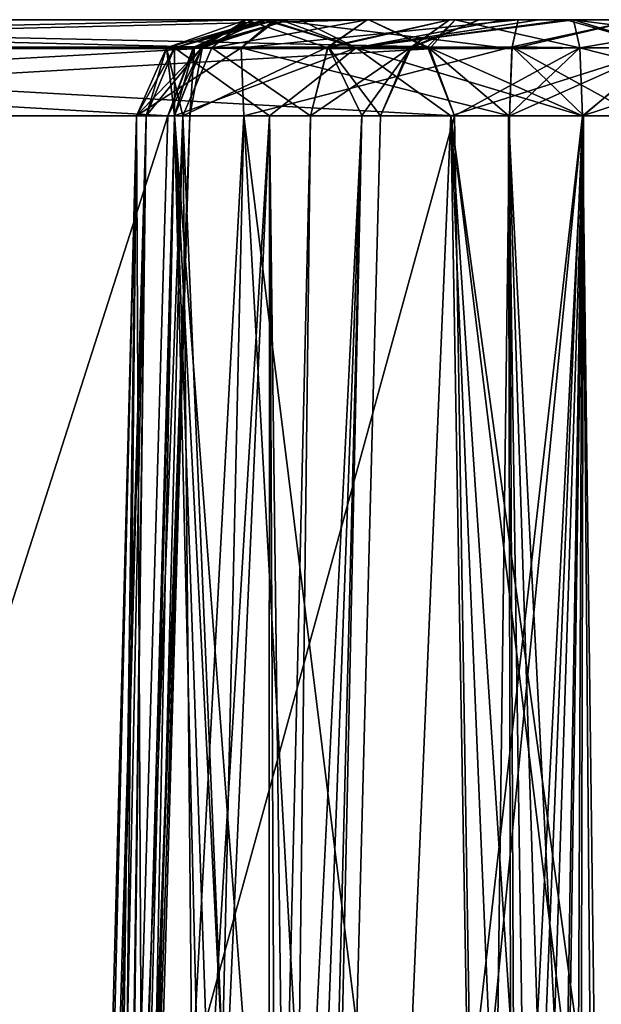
# Model space of a CAD drawing. Header units: inches. Extents: x -10 to 10, y -2.3 to 4.3.
# Tile 350 of 656: x -6.16 to -5.983, y 0.551 to 0.85. Entities that reach past the tile are written whole.
import ezdxf

# ---------------------------------------------------------------- set-up
doc = ezdxf.new("R2010")
doc.units = ezdxf.units.IN
doc.header["$LTSCALE"] = 65.185185
doc.header["$MEASUREMENT"] = 0
for name, color, linetype in [('7015', 7, 'CONTINUOUS'), ('7016', 7, 'CONTINUOUS'), ('7017', 7, 'CONTINUOUS'), ('7019', 7, 'CONTINUOUS'), ('7324', 7, 'CONTINUOUS'), ('7325', 7, 'CONTINUOUS'), ('7326', 7, 'CONTINUOUS'), ('7327', 7, 'CONTINUOUS'), ('7328', 7, 'CONTINUOUS'), ('7329', 7, 'CONTINUOUS'), ('7342', 7, 'CONTINUOUS'), ('7394', 7, 'CONTINUOUS'), ('7395', 7, 'CONTINUOUS'), ('7396', 7, 'CONTINUOUS'), ('7397', 7, 'CONTINUOUS'), ('7398', 7, 'CONTINUOUS'), ('7399', 7, 'CONTINUOUS'), ('7400', 7, 'CONTINUOUS'), ('7401', 7, 'CONTINUOUS'), ('7402', 7, 'CONTINUOUS'), ('7403', 7, 'CONTINUOUS'), ('7404', 7, 'CONTINUOUS'), ('7405', 7, 'CONTINUOUS'), ('7406', 7, 'CONTINUOUS'), ('7407', 7, 'CONTINUOUS'), ('7408', 7, 'CONTINUOUS'), ('7409', 7, 'CONTINUOUS'), ('7410', 7, 'CONTINUOUS'), ('7411', 7, 'CONTINUOUS'), ('7453', 7, 'CONTINUOUS'), ('7454', 7, 'CONTINUOUS'), ('7455', 7, 'CONTINUOUS'), ('7456', 7, 'CONTINUOUS'), ('7457', 7, 'CONTINUOUS'), ('7458', 7, 'CONTINUOUS'), ('7518', 7, 'CONTINUOUS'), ('7563', 7, 'CONTINUOUS'), ('7564', 7, 'CONTINUOUS'), ('7601', 7, 'CONTINUOUS'), ('7603', 7, 'CONTINUOUS'), ('7604', 7, 'CONTINUOUS'), ('7605', 7, 'CONTINUOUS')]:
    doc.layers.add(name, color=color, linetype=linetype)

msp = doc.modelspace()

# ---------------------------------------------------------------- linework, layer by layer
at = {"layer": '7015', "linetype": 'CONTINUOUS'}
for points in [[(-6.12421, 0.82079, 2.667), (-6.09166, 0.82079, 2.58317), (-6.155, -0.355, 2.667), (-6.12421, 0.82079, 2.667)], [(-6.13619, -0.355, 2.74102), (-6.12421, 0.82079, 2.667), (-6.155, -0.355, 2.667), (-6.13619, -0.355, 2.74102)], [(-6.155, -0.355, 2.667), (-6.09166, 0.82079, 2.58317), (-6.1185, -0.355, 2.56709), (-6.155, -0.355, 2.667)], [(-6.08429, -0.355, 2.79708), (-6.11268, 0.82079, 2.71927), (-6.13619, -0.355, 2.74102), (-6.08429, -0.355, 2.79708)], [(-6.11268, 0.82079, 2.71927), (-6.12129, 0.82079, 2.69376), (-6.13619, -0.355, 2.74102), (-6.11268, 0.82079, 2.71927)], [(-6.12129, 0.82079, 2.69376), (-6.12421, 0.82079, 2.667), (-6.13619, -0.355, 2.74102), (-6.12129, 0.82079, 2.69376)], [(-6.1185, -0.355, 2.56709), (-6.09166, 0.82079, 2.58317), (-6.02616, -0.355, 2.51422), (-6.1185, -0.355, 2.56709)], [(-6.07446, 0.07079, 2.79008), (-6.05899, 0.113, 2.79699), (-6.11268, 0.82079, 2.71927), (-6.07446, 0.07079, 2.79008)], [(-6.07939, -0.14223, 2.79359), (-6.07446, 0.07079, 2.79008), (-6.11268, 0.82079, 2.71927), (-6.07939, -0.14223, 2.79359)], [(-6.05899, 0.113, 2.79699), (-6.0288, 0.82079, 2.78783), (-6.11268, 0.82079, 2.71927), (-6.05899, 0.113, 2.79699)], [(-6.08429, -0.355, 2.79708), (-6.07939, -0.14223, 2.79359), (-6.11268, 0.82079, 2.71927), (-6.08429, -0.355, 2.79708)], [(-6.09166, 0.82079, 2.58317), (-6.01107, 0.82079, 2.54328), (-6.01864, 0.2322, 2.52863), (-6.09166, 0.82079, 2.58317)], [(-6.02616, -0.355, 2.51422), (-6.09166, 0.82079, 2.58317), (-6.01864, 0.2322, 2.52863), (-6.02616, -0.355, 2.51422)], [(-6.05899, 0.113, 2.79699), (-6.01682, 0.12921, 2.80832), (-6.0288, 0.82079, 2.78783), (-6.05899, 0.113, 2.79699)], [(-5.94227, 0.11437, 2.79751), (-5.92554, 0.07079, 2.79008), (-6.0288, 0.82079, 2.78783), (-5.94227, 0.11437, 2.79751)], [(-5.92554, 0.07079, 2.79008), (-5.92302, 0.82079, 2.76448), (-6.0288, 0.82079, 2.78783), (-5.92554, 0.07079, 2.79008)], [(-5.98318, 0.12921, 2.80832), (-5.94227, 0.11437, 2.79751), (-6.0288, 0.82079, 2.78783), (-5.98318, 0.12921, 2.80832)], [(-6, 0.12921, 2.80932), (-5.98318, 0.12921, 2.80832), (-6.0288, 0.82079, 2.78783), (-6, 0.12921, 2.80932)], [(-6.01682, 0.12921, 2.80832), (-6, 0.12921, 2.80932), (-6.0288, 0.82079, 2.78783), (-6.01682, 0.12921, 2.80832)]]:
    msp.add_3dface(points, dxfattribs=at)
at = {"layer": '7016', "linetype": 'CONTINUOUS'}
for points in [[(-6.02616, -0.355, 2.51422), (-6.01864, 0.2322, 2.52863), (-5.98862, 0.82088, 2.53563), (-6.02616, -0.355, 2.51422)], [(-6.02616, -0.355, 2.51422), (-5.98862, 0.82088, 2.53563), (-6.00603, -0.35518, 2.50597), (-6.02616, -0.355, 2.51422)], [(-6.01864, 0.2322, 2.52863), (-6.01107, 0.82079, 2.54328), (-5.98862, 0.82088, 2.53563), (-6.01864, 0.2322, 2.52863)], [(-6.00603, -0.35518, 2.50597), (-5.98862, 0.82088, 2.53563), (-5.99131, -0.355, 2.48995), (-6.00603, -0.35518, 2.50597)], [(-5.98862, 0.82088, 2.53563), (-5.97224, 0.82079, 2.51849), (-5.99131, -0.355, 2.48995), (-5.98862, 0.82088, 2.53563)]]:
    msp.add_3dface(points, dxfattribs=at)
at = {"layer": '7017', "linetype": 'CONTINUOUS'}
for points in [[(-6.01023, 0.8418, 2.55262), (-6.00839, 0.85, 2.57315), (-5.9725, 0.85, 2.56089), (-6.01023, 0.8418, 2.55262)], [(-6.01023, 0.8418, 2.55262), (-5.9725, 0.85, 2.56089), (-5.96467, 0.84118, 2.52286), (-6.01023, 0.8418, 2.55262)], [(-6.01107, 0.82079, 2.54328), (-6.01023, 0.8418, 2.55262), (-5.98862, 0.82088, 2.53563), (-6.01107, 0.82079, 2.54328)], [(-5.97224, 0.82079, 2.51849), (-6.01023, 0.8418, 2.55262), (-5.96467, 0.84118, 2.52286), (-5.97224, 0.82079, 2.51849)], [(-6.01023, 0.8418, 2.55262), (-5.97224, 0.82079, 2.51849), (-5.98862, 0.82088, 2.53563), (-6.01023, 0.8418, 2.55262)]]:
    msp.add_3dface(points, dxfattribs=at)
at = {"layer": '7019', "linetype": 'CONTINUOUS'}
msp.add_3dface([(-5.99131, -0.355, 2.48995), (-5.97224, 0.82079, 2.51849), (-5.64898, -0.355, 1.89702), (-5.99131, -0.355, 2.48995)], dxfattribs=at)
at = {"layer": '7324', "linetype": 'CONTINUOUS'}
msp.add_3dface([(-5.90834, 0.82079, 1.01877), (-5.98893, 0.82079, 1.05867), (-5.98136, 0.2322, 1.07332), (-5.90834, 0.82079, 1.01877)], dxfattribs=at)
at = {"layer": '7325', "linetype": 'CONTINUOUS'}
for points in [[(-5.93921, 0.85, 1.00686), (-5.99161, 0.85, 1.0288), (-5.92589, 0.84149, 1.02309), (-5.93921, 0.85, 1.00686)], [(-5.92589, 0.84149, 1.02309), (-5.99161, 0.85, 1.0288), (-5.98974, 0.8415, 1.04964), (-5.92589, 0.84149, 1.02309)], [(-5.98893, 0.82079, 1.05867), (-5.90834, 0.82079, 1.01877), (-5.98974, 0.8415, 1.04964), (-5.98893, 0.82079, 1.05867)], [(-5.98974, 0.8415, 1.04964), (-5.90834, 0.82079, 1.01877), (-5.92589, 0.84149, 1.02309), (-5.98974, 0.8415, 1.04964)]]:
    msp.add_3dface(points, dxfattribs=at)
at = {"layer": '7326', "linetype": 'CONTINUOUS'}
for points in [[(-6.0275, 0.85, 1.04106), (-6.05374, 0.85, 1.06846), (-6.03533, 0.84118, 1.07909), (-6.0275, 0.85, 1.04106)], [(-5.98974, 0.8415, 1.04964), (-6.0275, 0.85, 1.04106), (-6.03533, 0.84118, 1.07909), (-5.98974, 0.8415, 1.04964)], [(-5.99161, 0.85, 1.0288), (-6.0275, 0.85, 1.04106), (-5.98974, 0.8415, 1.04964), (-5.99161, 0.85, 1.0288)], [(-6.02776, 0.82079, 1.08346), (-5.98974, 0.8415, 1.04964), (-6.03533, 0.84118, 1.07909), (-6.02776, 0.82079, 1.08346)], [(-5.98974, 0.8415, 1.04964), (-6.02776, 0.82079, 1.08346), (-6.01138, 0.82088, 1.06632), (-5.98974, 0.8415, 1.04964)], [(-5.98893, 0.82079, 1.05867), (-5.98974, 0.8415, 1.04964), (-6.01138, 0.82088, 1.06632), (-5.98893, 0.82079, 1.05867)]]:
    msp.add_3dface(points, dxfattribs=at)
at = {"layer": '7327', "linetype": 'CONTINUOUS'}
for points in [[(-6.02776, 0.82079, 1.08346), (-6.00869, -0.355, 1.112), (-6.01138, 0.82088, 1.06632), (-6.02776, 0.82079, 1.08346)], [(-5.98136, 0.2322, 1.07332), (-5.98893, 0.82079, 1.05867), (-6.01138, 0.82088, 1.06632), (-5.98136, 0.2322, 1.07332)], [(-5.97384, -0.355, 1.08773), (-5.98136, 0.2322, 1.07332), (-6.01138, 0.82088, 1.06632), (-5.97384, -0.355, 1.08773)], [(-5.99397, -0.35518, 1.09598), (-5.97384, -0.355, 1.08773), (-6.01138, 0.82088, 1.06632), (-5.99397, -0.35518, 1.09598)], [(-6.00869, -0.355, 1.112), (-5.99397, -0.35518, 1.09598), (-6.01138, 0.82088, 1.06632), (-6.00869, -0.355, 1.112)]]:
    msp.add_3dface(points, dxfattribs=at)
at = {"layer": '7328', "linetype": 'CONTINUOUS'}
for points in [[(-6.38527, 0.82079, 1.70268), (-6.35102, -0.355, 1.70493), (-6.02776, 0.82079, 1.08346), (-6.38527, 0.82079, 1.70268)], [(-6.35102, -0.355, 1.70493), (-6.00869, -0.355, 1.112), (-6.02776, 0.82079, 1.08346), (-6.35102, -0.355, 1.70493)]]:
    msp.add_3dface(points, dxfattribs=at)
at = {"layer": '7329', "linetype": 'CONTINUOUS'}
for points in [[(-6.05374, 0.85, 1.06846), (-6.41124, 0.85, 1.68768), (-6.39339, 0.8418, 1.69799), (-6.05374, 0.85, 1.06846)], [(-6.05374, 0.85, 1.06846), (-6.39339, 0.8418, 1.69799), (-6.03533, 0.84118, 1.07909), (-6.05374, 0.85, 1.06846)], [(-6.39339, 0.8418, 1.69799), (-6.38527, 0.82079, 1.70268), (-6.03533, 0.84118, 1.07909), (-6.39339, 0.8418, 1.69799)], [(-6.38527, 0.82079, 1.70268), (-6.02776, 0.82079, 1.08346), (-6.03533, 0.84118, 1.07909), (-6.38527, 0.82079, 1.70268)]]:
    msp.add_3dface(points, dxfattribs=at)
at = {"layer": '7342', "linetype": 'CONTINUOUS'}
for points in [[(-6.08876, 0.85, 1.04824), (-6.44626, 0.85, 1.66746), (-6.05374, 0.85, 1.06846), (-6.08876, 0.85, 1.04824)], [(-6.05374, 0.85, 1.06846), (-6.44626, 0.85, 1.66746), (-6.41124, 0.85, 1.68768), (-6.05374, 0.85, 1.06846)], [(-6.44626, 0.85, -1.66551), (-6.08876, 0.85, -1.04629), (-6.05374, 0.85, -1.06652), (-6.44626, 0.85, -1.66551)], [(-6.41124, 0.85, -1.68573), (-6.44626, 0.85, -1.66551), (-6.05374, 0.85, -1.06652), (-6.41124, 0.85, -1.68573)], [(-6.09101, 0.85, 0.91056), (-6.08547, 0.85, 0.9746), (-5.90899, 0.85, 0.95933), (-6.09101, 0.85, 0.91056)], [(-6.05419, 0.85, 0.85787), (-6.09101, 0.85, 0.91056), (-5.94581, 0.85, 0.85787), (-6.05419, 0.85, 0.85787)], [(-5.94581, 0.85, 0.85787), (-6.09101, 0.85, 0.91056), (-5.9114, 0.85, 0.90306), (-5.94581, 0.85, 0.85787)], [(-5.9114, 0.85, 0.90306), (-6.09101, 0.85, 0.91056), (-5.90899, 0.85, 0.95933), (-5.9114, 0.85, 0.90306)], [(-6.09101, 0.85, -0.90861), (-6.05419, 0.85, -0.85592), (-5.91139, 0.85, -0.90112), (-6.09101, 0.85, -0.90861)], [(-6.08547, 0.85, -0.97266), (-6.09101, 0.85, -0.90861), (-5.90899, 0.85, -0.95739), (-6.08547, 0.85, -0.97266)], [(-5.90899, 0.85, -0.95739), (-6.09101, 0.85, -0.90861), (-5.91139, 0.85, -0.90112), (-5.90899, 0.85, -0.95739)], [(-6.07814, 0.85, 1.01183), (-6.08876, 0.85, 1.04824), (-5.99161, 0.85, 1.0288), (-6.07814, 0.85, 1.01183)], [(-5.99161, 0.85, 1.0288), (-6.08876, 0.85, 1.04824), (-6.0275, 0.85, 1.04106), (-5.99161, 0.85, 1.0288)], [(-6.0275, 0.85, 1.04106), (-6.08876, 0.85, 1.04824), (-6.05374, 0.85, 1.06846), (-6.0275, 0.85, 1.04106)], [(-6.08876, 0.85, -1.04629), (-6.07814, 0.85, -1.00987), (-6.02751, 0.85, -1.03911), (-6.08876, 0.85, -1.04629)], [(-6.05374, 0.85, -1.06652), (-6.08876, 0.85, -1.04629), (-6.02751, 0.85, -1.03911), (-6.05374, 0.85, -1.06652)], [(-6.08547, 0.85, 0.9746), (-6.07814, 0.85, 1.01183), (-5.93921, 0.85, 1.00686), (-6.08547, 0.85, 0.9746)], [(-5.90899, 0.85, 0.95933), (-6.08547, 0.85, 0.9746), (-5.93921, 0.85, 1.00686), (-5.90899, 0.85, 0.95933)], [(-6.07814, 0.85, -1.00987), (-6.08547, 0.85, -0.97266), (-5.93921, 0.85, -1.00492), (-6.07814, 0.85, -1.00987)], [(-5.93921, 0.85, -1.00492), (-6.08547, 0.85, -0.97266), (-5.90899, 0.85, -0.95739), (-5.93921, 0.85, -1.00492)], [(-5.93921, 0.85, 1.00686), (-6.07814, 0.85, 1.01183), (-5.99161, 0.85, 1.0288), (-5.93921, 0.85, 1.00686)], [(-6.02751, 0.85, -1.03911), (-6.07814, 0.85, -1.00987), (-5.9916, 0.85, -1.02685), (-6.02751, 0.85, -1.03911)], [(-5.9916, 0.85, -1.02685), (-6.07814, 0.85, -1.00987), (-5.93921, 0.85, -1.00492), (-5.9916, 0.85, -1.02685)], [(-6.02924, 0.85, 0.82931), (-6.05419, 0.85, 0.85787), (-5.97076, 0.85, 0.8293), (-6.02924, 0.85, 0.82931)], [(-5.97076, 0.85, 0.8293), (-6.05419, 0.85, 0.85787), (-5.94581, 0.85, 0.85787), (-5.97076, 0.85, 0.8293)], [(-6.05419, 0.85, -0.85592), (-6.02924, 0.85, -0.82735), (-5.94581, 0.85, -0.85592), (-6.05419, 0.85, -0.85592)], [(-5.91139, 0.85, -0.90112), (-6.05419, 0.85, -0.85592), (-5.94581, 0.85, -0.85592), (-5.91139, 0.85, -0.90112)], [(-6.02022, 0.85, 0.79245), (-6.02924, 0.85, 0.82931), (-5.97978, 0.85, 0.79245), (-6.02022, 0.85, 0.79245)], [(-5.97978, 0.85, 0.79245), (-6.02924, 0.85, 0.82931), (-5.97076, 0.85, 0.8293), (-5.97978, 0.85, 0.79245)], [(-6.02924, 0.85, -0.82735), (-6.02022, 0.85, -0.7905), (-5.97076, 0.85, -0.82736), (-6.02924, 0.85, -0.82735)], [(-5.94581, 0.85, -0.85592), (-6.02924, 0.85, -0.82735), (-5.97076, 0.85, -0.82736), (-5.94581, 0.85, -0.85592)], [(-6.02022, 0.85, -0.7905), (-6.02022, 0.85, 0.79245), (-5.97978, 0.85, -0.7905), (-6.02022, 0.85, -0.7905)], [(-5.97978, 0.85, -0.7905), (-6.02022, 0.85, 0.79245), (-5.97978, 0.85, 0.79245), (-5.97978, 0.85, -0.7905)], [(-5.97076, 0.85, -0.82736), (-6.02022, 0.85, -0.7905), (-5.97978, 0.85, -0.7905), (-5.97076, 0.85, -0.82736)]]:
    msp.add_3dface(points, dxfattribs=at)
at = {"layer": '7394', "linetype": 'CONTINUOUS'}
for points in [[(-6.08876, 0.85, -1.04629), (-6.44626, 0.85, -1.66551), (-6.46412, 0.8418, -1.6552), (-6.08876, 0.85, -1.04629)], [(-6.08876, 0.85, -1.04629), (-6.46412, 0.8418, -1.6552), (-6.10716, 0.84118, -1.03567), (-6.08876, 0.85, -1.04629)], [(-6.46412, 0.8418, -1.6552), (-6.47224, 0.82079, -1.65052), (-6.10716, 0.84118, -1.03567), (-6.46412, 0.8418, -1.6552)], [(-6.47224, 0.82079, -1.65052), (-6.11473, 0.82079, -1.0313), (-6.10716, 0.84118, -1.03567), (-6.47224, 0.82079, -1.65052)]]:
    msp.add_3dface(points, dxfattribs=at)
at = {"layer": '7395', "linetype": 'CONTINUOUS'}
for points in [[(-6.49131, -0.355, -1.62198), (-6.14898, -0.355, -1.02905), (-6.11473, 0.82079, -1.0313), (-6.49131, -0.355, -1.62198)], [(-6.47224, 0.82079, -1.65052), (-6.49131, -0.355, -1.62198), (-6.11473, 0.82079, -1.0313), (-6.47224, 0.82079, -1.65052)]]:
    msp.add_3dface(points, dxfattribs=at)
at = {"layer": '7396', "linetype": 'CONTINUOUS'}
for points in [[(-6.14898, -0.355, -1.02905), (-6.14247, -0.35518, -1.00829), (-6.10808, 0.82088, -1.00854), (-6.14898, -0.355, -1.02905)], [(-6.11473, 0.82079, -1.0313), (-6.14898, -0.355, -1.02905), (-6.10808, 0.82088, -1.00854), (-6.11473, 0.82079, -1.0313)], [(-6.14247, -0.35518, -1.00829), (-6.14539, -0.355, -0.98673), (-6.10808, 0.82088, -1.00854), (-6.14247, -0.35518, -1.00829)], [(-6.10808, 0.82088, -1.00854), (-6.14539, -0.355, -0.98673), (-6.12915, 0.2322, -0.98605), (-6.10808, 0.82088, -1.00854)], [(-6.11268, 0.82079, -0.98527), (-6.10808, 0.82088, -1.00854), (-6.12915, 0.2322, -0.98605), (-6.11268, 0.82079, -0.98527)]]:
    msp.add_3dface(points, dxfattribs=at)
at = {"layer": '7397', "linetype": 'CONTINUOUS'}
for points in [[(-6.07814, 0.85, -1.00987), (-6.08876, 0.85, -1.04629), (-6.10716, 0.84118, -1.03567), (-6.07814, 0.85, -1.00987)], [(-6.07814, 0.85, -1.00987), (-6.10716, 0.84118, -1.03567), (-6.10417, 0.8418, -0.98133), (-6.07814, 0.85, -1.00987)], [(-6.08547, 0.85, -0.97266), (-6.07814, 0.85, -1.00987), (-6.10417, 0.8418, -0.98133), (-6.08547, 0.85, -0.97266)], [(-6.10716, 0.84118, -1.03567), (-6.11473, 0.82079, -1.0313), (-6.10417, 0.8418, -0.98133), (-6.10716, 0.84118, -1.03567)], [(-6.11473, 0.82079, -1.0313), (-6.10808, 0.82088, -1.00854), (-6.10417, 0.8418, -0.98133), (-6.11473, 0.82079, -1.0313)], [(-6.10808, 0.82088, -1.00854), (-6.11268, 0.82079, -0.98527), (-6.10417, 0.8418, -0.98133), (-6.10808, 0.82088, -1.00854)]]:
    msp.add_3dface(points, dxfattribs=at)
at = {"layer": '7398', "linetype": 'CONTINUOUS'}
for points in [[(-6.09101, 0.85, -0.90861), (-6.08547, 0.85, -0.97266), (-6.1151, 0.84149, -0.92958), (-6.09101, 0.85, -0.90861)], [(-6.09101, 0.85, -0.90861), (-6.1151, 0.84149, -0.92958), (-6.1014, 0.84149, -0.87841), (-6.09101, 0.85, -0.90861)], [(-6.08547, 0.85, -0.97266), (-6.10417, 0.8418, -0.98133), (-6.1151, 0.84149, -0.92958), (-6.08547, 0.85, -0.97266)], [(-6.09101, 0.85, -0.90861), (-6.1014, 0.84149, -0.87841), (-6.06624, 0.84148, -0.83879), (-6.09101, 0.85, -0.90861)], [(-6.05419, 0.85, -0.85592), (-6.09101, 0.85, -0.90861), (-6.06624, 0.84148, -0.83879), (-6.05419, 0.85, -0.85592)], [(-6.12421, 0.82079, -0.933), (-6.10417, 0.8418, -0.98133), (-6.12129, 0.82079, -0.95976), (-6.12421, 0.82079, -0.933)], [(-6.10417, 0.8418, -0.98133), (-6.12421, 0.82079, -0.933), (-6.1151, 0.84149, -0.92958), (-6.10417, 0.8418, -0.98133)], [(-6.12421, 0.82079, -0.933), (-6.11023, 0.82079, -0.87575), (-6.1151, 0.84149, -0.92958), (-6.12421, 0.82079, -0.933)], [(-6.10417, 0.8418, -0.98133), (-6.11268, 0.82079, -0.98527), (-6.12129, 0.82079, -0.95976), (-6.10417, 0.8418, -0.98133)], [(-6.1151, 0.84149, -0.92958), (-6.11023, 0.82079, -0.87575), (-6.1014, 0.84149, -0.87841), (-6.1151, 0.84149, -0.92958)], [(-6.11023, 0.82079, -0.87575), (-6.07144, 0.82079, -0.83139), (-6.1014, 0.84149, -0.87841), (-6.11023, 0.82079, -0.87575)], [(-6.1014, 0.84149, -0.87841), (-6.07144, 0.82079, -0.83139), (-6.06624, 0.84148, -0.83879), (-6.1014, 0.84149, -0.87841)]]:
    msp.add_3dface(points, dxfattribs=at)
at = {"layer": '7399', "linetype": 'CONTINUOUS'}
for points in [[(-6.15258, -0.355, -0.96027), (-6.155, -0.355, -0.933), (-6.12129, 0.82079, -0.95976), (-6.15258, -0.355, -0.96027)], [(-6.155, -0.355, -0.933), (-6.14033, -0.355, -0.86718), (-6.12421, 0.82079, -0.933), (-6.155, -0.355, -0.933)], [(-6.155, -0.355, -0.933), (-6.12421, 0.82079, -0.933), (-6.12129, 0.82079, -0.95976), (-6.155, -0.355, -0.933)], [(-6.14539, -0.355, -0.98673), (-6.15258, -0.355, -0.96027), (-6.12129, 0.82079, -0.95976), (-6.14539, -0.355, -0.98673)], [(-6.12915, 0.2322, -0.98605), (-6.14539, -0.355, -0.98673), (-6.12129, 0.82079, -0.95976), (-6.12915, 0.2322, -0.98605)], [(-6.14033, -0.355, -0.86718), (-6.09904, -0.355, -0.81377), (-6.11023, 0.82079, -0.87575), (-6.14033, -0.355, -0.86718)], [(-6.14033, -0.355, -0.86718), (-6.11023, 0.82079, -0.87575), (-6.12421, 0.82079, -0.933), (-6.14033, -0.355, -0.86718)], [(-6.11268, 0.82079, -0.98527), (-6.12915, 0.2322, -0.98605), (-6.12129, 0.82079, -0.95976), (-6.11268, 0.82079, -0.98527)], [(-6.11023, 0.82079, -0.87575), (-6.09904, -0.355, -0.81377), (-6.08533, 0.2322, -0.82248), (-6.11023, 0.82079, -0.87575)], [(-6.07144, 0.82079, -0.83139), (-6.11023, 0.82079, -0.87575), (-6.08533, 0.2322, -0.82248), (-6.07144, 0.82079, -0.83139)]]:
    msp.add_3dface(points, dxfattribs=at)
at = {"layer": '7400', "linetype": 'CONTINUOUS'}
for points in [[(-6.08574, -0.35522, -0.79656), (-6.081, -0.355, -0.77533), (-6.05583, 0.82088, -0.81354), (-6.08574, -0.35522, -0.79656)], [(-6.07144, 0.82079, -0.83139), (-6.08574, -0.35522, -0.79656), (-6.05583, 0.82088, -0.81354), (-6.07144, 0.82079, -0.83139)], [(-6.08574, -0.35522, -0.79656), (-6.07144, 0.82079, -0.83139), (-6.08533, 0.2322, -0.82248), (-6.08574, -0.35522, -0.79656)], [(-6.05583, 0.82088, -0.81354), (-6.081, -0.355, -0.77533), (-6.05021, 0.82079, -0.79051), (-6.05583, 0.82088, -0.81354)]]:
    msp.add_3dface(points, dxfattribs=at)
at = {"layer": '7401', "linetype": 'CONTINUOUS'}
for points in [[(-6.02924, 0.85, -0.82735), (-6.05419, 0.85, -0.85592), (-6.06624, 0.84148, -0.83879), (-6.02924, 0.85, -0.82735)], [(-6.02924, 0.85, -0.82735), (-6.06624, 0.84148, -0.83879), (-6.04083, 0.8418, -0.79051), (-6.02924, 0.85, -0.82735)], [(-6.02022, 0.85, -0.7905), (-6.02924, 0.85, -0.82735), (-6.04083, 0.8418, -0.79051), (-6.02022, 0.85, -0.7905)], [(-6.06624, 0.84148, -0.83879), (-6.07144, 0.82079, -0.83139), (-6.04083, 0.8418, -0.79051), (-6.06624, 0.84148, -0.83879)], [(-6.07144, 0.82079, -0.83139), (-6.05583, 0.82088, -0.81354), (-6.04083, 0.8418, -0.79051), (-6.07144, 0.82079, -0.83139)], [(-6.05583, 0.82088, -0.81354), (-6.05021, 0.82079, -0.79051), (-6.04083, 0.8418, -0.79051), (-6.05583, 0.82088, -0.81354)]]:
    msp.add_3dface(points, dxfattribs=at)
at = {"layer": '7402', "linetype": 'CONTINUOUS'}
for points in [[(-6.02022, 0.85, 0.79245), (-6.04083, 0.8418, -0.79051), (-6.04147, 0.84118, 0.79245), (-6.02022, 0.85, 0.79245)], [(-6.02022, 0.85, 0.79245), (-6.02022, 0.85, -0.7905), (-6.04083, 0.8418, -0.79051), (-6.02022, 0.85, 0.79245)], [(-6.04083, 0.8418, -0.79051), (-6.05021, 0.82079, -0.79051), (-6.04147, 0.84118, 0.79245), (-6.04083, 0.8418, -0.79051)], [(-6.05021, 0.82079, -0.79051), (-6.05021, 0.82079, 0.79245), (-6.04147, 0.84118, 0.79245), (-6.05021, 0.82079, -0.79051)]]:
    msp.add_3dface(points, dxfattribs=at)
at = {"layer": '7403', "linetype": 'CONTINUOUS'}
for points in [[(-6.081, -0.355, -0.77533), (-6.081, -0.355, 0.77728), (-6.05021, 0.82079, -0.79051), (-6.081, -0.355, -0.77533)], [(-6.05021, 0.82079, -0.79051), (-6.081, -0.355, 0.77728), (-6.05021, 0.82079, 0.79245), (-6.05021, 0.82079, -0.79051)]]:
    msp.add_3dface(points, dxfattribs=at)
at = {"layer": '7404', "linetype": 'CONTINUOUS'}
for points in [[(-6.08574, -0.35518, 0.79851), (-6.09904, -0.355, 0.81572), (-6.05583, 0.82088, 0.81549), (-6.08574, -0.35518, 0.79851)], [(-6.05583, 0.82088, 0.81549), (-6.09904, -0.355, 0.81572), (-6.08533, 0.2322, 0.82443), (-6.05583, 0.82088, 0.81549)], [(-6.081, -0.355, 0.77728), (-6.08574, -0.35518, 0.79851), (-6.05583, 0.82088, 0.81549), (-6.081, -0.355, 0.77728)], [(-6.07144, 0.82079, 0.83334), (-6.05583, 0.82088, 0.81549), (-6.08533, 0.2322, 0.82443), (-6.07144, 0.82079, 0.83334)], [(-6.05021, 0.82079, 0.79245), (-6.081, -0.355, 0.77728), (-6.05583, 0.82088, 0.81549), (-6.05021, 0.82079, 0.79245)]]:
    msp.add_3dface(points, dxfattribs=at)
at = {"layer": '7405', "linetype": 'CONTINUOUS'}
for points in [[(-6.05419, 0.85, 0.85787), (-6.02924, 0.85, 0.82931), (-6.06605, 0.8418, 0.84101), (-6.05419, 0.85, 0.85787)], [(-6.02924, 0.85, 0.82931), (-6.04147, 0.84118, 0.79245), (-6.06605, 0.8418, 0.84101), (-6.02924, 0.85, 0.82931)], [(-6.02924, 0.85, 0.82931), (-6.02022, 0.85, 0.79245), (-6.04147, 0.84118, 0.79245), (-6.02924, 0.85, 0.82931)], [(-6.05583, 0.82088, 0.81549), (-6.07144, 0.82079, 0.83334), (-6.06605, 0.8418, 0.84101), (-6.05583, 0.82088, 0.81549)], [(-6.04147, 0.84118, 0.79245), (-6.05021, 0.82079, 0.79245), (-6.06605, 0.8418, 0.84101), (-6.04147, 0.84118, 0.79245)], [(-6.05021, 0.82079, 0.79245), (-6.05583, 0.82088, 0.81549), (-6.06605, 0.8418, 0.84101), (-6.05021, 0.82079, 0.79245)]]:
    msp.add_3dface(points, dxfattribs=at)
at = {"layer": '7406', "linetype": 'CONTINUOUS'}
for points in [[(-6.09101, 0.85, 0.91056), (-6.1014, 0.84149, 0.88036), (-6.1151, 0.84149, 0.93152), (-6.09101, 0.85, 0.91056)], [(-6.09101, 0.85, 0.91056), (-6.1151, 0.84149, 0.93152), (-6.10447, 0.84148, 0.98341), (-6.09101, 0.85, 0.91056)], [(-6.08547, 0.85, 0.9746), (-6.09101, 0.85, 0.91056), (-6.10447, 0.84148, 0.98341), (-6.08547, 0.85, 0.9746)], [(-6.09101, 0.85, 0.91056), (-6.05419, 0.85, 0.85787), (-6.1014, 0.84149, 0.88036), (-6.09101, 0.85, 0.91056)], [(-6.05419, 0.85, 0.85787), (-6.06605, 0.8418, 0.84101), (-6.1014, 0.84149, 0.88036), (-6.05419, 0.85, 0.85787)], [(-6.12421, 0.82079, 0.93495), (-6.12129, 0.82079, 0.96171), (-6.1151, 0.84149, 0.93152), (-6.12421, 0.82079, 0.93495)], [(-6.11023, 0.82079, 0.8777), (-6.12421, 0.82079, 0.93495), (-6.1151, 0.84149, 0.93152), (-6.11023, 0.82079, 0.8777)], [(-6.12129, 0.82079, 0.96171), (-6.11268, 0.82079, 0.98722), (-6.1151, 0.84149, 0.93152), (-6.12129, 0.82079, 0.96171)], [(-6.1151, 0.84149, 0.93152), (-6.11268, 0.82079, 0.98722), (-6.10447, 0.84148, 0.98341), (-6.1151, 0.84149, 0.93152)], [(-6.1014, 0.84149, 0.88036), (-6.11023, 0.82079, 0.8777), (-6.1151, 0.84149, 0.93152), (-6.1014, 0.84149, 0.88036)], [(-6.06605, 0.8418, 0.84101), (-6.07144, 0.82079, 0.83334), (-6.11023, 0.82079, 0.8777), (-6.06605, 0.8418, 0.84101)], [(-6.06605, 0.8418, 0.84101), (-6.11023, 0.82079, 0.8777), (-6.1014, 0.84149, 0.88036), (-6.06605, 0.8418, 0.84101)]]:
    msp.add_3dface(points, dxfattribs=at)
at = {"layer": '7407', "linetype": 'CONTINUOUS'}
for points in [[(-6.14033, -0.355, 0.86913), (-6.155, -0.355, 0.93495), (-6.11023, 0.82079, 0.8777), (-6.14033, -0.355, 0.86913)], [(-6.155, -0.355, 0.93495), (-6.15258, -0.355, 0.96222), (-6.12421, 0.82079, 0.93495), (-6.155, -0.355, 0.93495)], [(-6.155, -0.355, 0.93495), (-6.12421, 0.82079, 0.93495), (-6.11023, 0.82079, 0.8777), (-6.155, -0.355, 0.93495)], [(-6.15258, -0.355, 0.96222), (-6.14539, -0.355, 0.98868), (-6.12129, 0.82079, 0.96171), (-6.15258, -0.355, 0.96222)], [(-6.15258, -0.355, 0.96222), (-6.12129, 0.82079, 0.96171), (-6.12421, 0.82079, 0.93495), (-6.15258, -0.355, 0.96222)], [(-6.12129, 0.82079, 0.96171), (-6.14539, -0.355, 0.98868), (-6.12915, 0.2322, 0.988), (-6.12129, 0.82079, 0.96171)], [(-6.09904, -0.355, 0.81572), (-6.14033, -0.355, 0.86913), (-6.11023, 0.82079, 0.8777), (-6.09904, -0.355, 0.81572)], [(-6.11268, 0.82079, 0.98722), (-6.12129, 0.82079, 0.96171), (-6.12915, 0.2322, 0.988), (-6.11268, 0.82079, 0.98722)], [(-6.08533, 0.2322, 0.82443), (-6.09904, -0.355, 0.81572), (-6.11023, 0.82079, 0.8777), (-6.08533, 0.2322, 0.82443)], [(-6.07144, 0.82079, 0.83334), (-6.08533, 0.2322, 0.82443), (-6.11023, 0.82079, 0.8777), (-6.07144, 0.82079, 0.83334)]]:
    msp.add_3dface(points, dxfattribs=at)
at = {"layer": '7408', "linetype": 'CONTINUOUS'}
for points in [[(-6.14247, -0.35522, 1.01024), (-6.14898, -0.355, 1.031), (-6.10808, 0.82088, 1.01049), (-6.14247, -0.35522, 1.01024)], [(-6.10808, 0.82088, 1.01049), (-6.14898, -0.355, 1.031), (-6.11473, 0.82079, 1.03325), (-6.10808, 0.82088, 1.01049)], [(-6.11268, 0.82079, 0.98722), (-6.14247, -0.35522, 1.01024), (-6.10808, 0.82088, 1.01049), (-6.11268, 0.82079, 0.98722)], [(-6.14247, -0.35522, 1.01024), (-6.11268, 0.82079, 0.98722), (-6.12915, 0.2322, 0.988), (-6.14247, -0.35522, 1.01024)]]:
    msp.add_3dface(points, dxfattribs=at)
at = {"layer": '7409', "linetype": 'CONTINUOUS'}
for points in [[(-6.08876, 0.85, 1.04824), (-6.07814, 0.85, 1.01183), (-6.10661, 0.8418, 1.03794), (-6.08876, 0.85, 1.04824)], [(-6.07814, 0.85, 1.01183), (-6.10447, 0.84148, 0.98341), (-6.10661, 0.8418, 1.03794), (-6.07814, 0.85, 1.01183)], [(-6.07814, 0.85, 1.01183), (-6.08547, 0.85, 0.9746), (-6.10447, 0.84148, 0.98341), (-6.07814, 0.85, 1.01183)], [(-6.10808, 0.82088, 1.01049), (-6.11473, 0.82079, 1.03325), (-6.10661, 0.8418, 1.03794), (-6.10808, 0.82088, 1.01049)], [(-6.10447, 0.84148, 0.98341), (-6.11268, 0.82079, 0.98722), (-6.10661, 0.8418, 1.03794), (-6.10447, 0.84148, 0.98341)], [(-6.11268, 0.82079, 0.98722), (-6.10808, 0.82088, 1.01049), (-6.10661, 0.8418, 1.03794), (-6.11268, 0.82079, 0.98722)]]:
    msp.add_3dface(points, dxfattribs=at)
at = {"layer": '7410', "linetype": 'CONTINUOUS'}
for points in [[(-6.44626, 0.85, 1.66746), (-6.10661, 0.8418, 1.03794), (-6.46467, 0.84118, 1.65684), (-6.44626, 0.85, 1.66746)], [(-6.44626, 0.85, 1.66746), (-6.08876, 0.85, 1.04824), (-6.10661, 0.8418, 1.03794), (-6.44626, 0.85, 1.66746)], [(-6.11473, 0.82079, 1.03325), (-6.47224, 0.82079, 1.65247), (-6.46467, 0.84118, 1.65684), (-6.11473, 0.82079, 1.03325)], [(-6.10661, 0.8418, 1.03794), (-6.11473, 0.82079, 1.03325), (-6.46467, 0.84118, 1.65684), (-6.10661, 0.8418, 1.03794)]]:
    msp.add_3dface(points, dxfattribs=at)
at = {"layer": '7411', "linetype": 'CONTINUOUS'}
for points in [[(-6.14898, -0.355, 1.031), (-6.49131, -0.355, 1.62393), (-6.47224, 0.82079, 1.65247), (-6.14898, -0.355, 1.031)], [(-6.11473, 0.82079, 1.03325), (-6.14898, -0.355, 1.031), (-6.47224, 0.82079, 1.65247), (-6.11473, 0.82079, 1.03325)]]:
    msp.add_3dface(points, dxfattribs=at)
at = {"layer": '7453', "linetype": 'CONTINUOUS'}
for points in [[(-5.9916, 0.85, -1.02685), (-5.93921, 0.85, -1.00492), (-5.98974, 0.84148, -1.0477), (-5.9916, 0.85, -1.02685)], [(-5.93921, 0.85, -1.00492), (-5.92589, 0.84149, -1.02114), (-5.98974, 0.84148, -1.0477), (-5.93921, 0.85, -1.00492)], [(-5.92589, 0.84149, -1.02114), (-5.98893, 0.82079, -1.05672), (-5.98974, 0.84148, -1.0477), (-5.92589, 0.84149, -1.02114)], [(-5.90834, 0.82079, -1.01683), (-5.98893, 0.82079, -1.05672), (-5.92589, 0.84149, -1.02114), (-5.90834, 0.82079, -1.01683)]]:
    msp.add_3dface(points, dxfattribs=at)
at = {"layer": '7454', "linetype": 'CONTINUOUS'}
msp.add_3dface([(-5.98893, 0.82079, -1.05672), (-5.90834, 0.82079, -1.01683), (-5.98136, 0.2322, -1.07137), (-5.98893, 0.82079, -1.05672)], dxfattribs=at)
at = {"layer": '7455', "linetype": 'CONTINUOUS'}
for points in [[(-6.01138, 0.82088, -1.06437), (-6.00869, -0.355, -1.11005), (-6.02776, 0.82079, -1.08151), (-6.01138, 0.82088, -1.06437)], [(-5.99397, -0.35522, -1.09403), (-6.00869, -0.355, -1.11005), (-6.01138, 0.82088, -1.06437), (-5.99397, -0.35522, -1.09403)], [(-5.98893, 0.82079, -1.05672), (-5.99397, -0.35522, -1.09403), (-6.01138, 0.82088, -1.06437), (-5.98893, 0.82079, -1.05672)], [(-5.99397, -0.35522, -1.09403), (-5.98893, 0.82079, -1.05672), (-5.98136, 0.2322, -1.07137), (-5.99397, -0.35522, -1.09403)]]:
    msp.add_3dface(points, dxfattribs=at)
at = {"layer": '7456', "linetype": 'CONTINUOUS'}
for points in [[(-6.05374, 0.85, -1.06652), (-6.02751, 0.85, -1.03911), (-6.03588, 0.8418, -1.07682), (-6.05374, 0.85, -1.06652)], [(-6.02751, 0.85, -1.03911), (-5.98974, 0.84148, -1.0477), (-6.03588, 0.8418, -1.07682), (-6.02751, 0.85, -1.03911)], [(-6.02751, 0.85, -1.03911), (-5.9916, 0.85, -1.02685), (-5.98974, 0.84148, -1.0477), (-6.02751, 0.85, -1.03911)], [(-5.98974, 0.84148, -1.0477), (-5.98893, 0.82079, -1.05672), (-6.03588, 0.8418, -1.07682), (-5.98974, 0.84148, -1.0477)], [(-5.98893, 0.82079, -1.05672), (-6.01138, 0.82088, -1.06437), (-6.03588, 0.8418, -1.07682), (-5.98893, 0.82079, -1.05672)], [(-6.01138, 0.82088, -1.06437), (-6.02776, 0.82079, -1.08151), (-6.03588, 0.8418, -1.07682), (-6.01138, 0.82088, -1.06437)]]:
    msp.add_3dface(points, dxfattribs=at)
at = {"layer": '7457', "linetype": 'CONTINUOUS'}
for points in [[(-6.41124, 0.85, -1.68573), (-6.05374, 0.85, -1.06652), (-6.03588, 0.8418, -1.07682), (-6.41124, 0.85, -1.68573)], [(-6.41124, 0.85, -1.68573), (-6.03588, 0.8418, -1.07682), (-6.39284, 0.84118, -1.69636), (-6.41124, 0.85, -1.68573)], [(-6.03588, 0.8418, -1.07682), (-6.02776, 0.82079, -1.08151), (-6.39284, 0.84118, -1.69636), (-6.03588, 0.8418, -1.07682)], [(-6.39284, 0.84118, -1.69636), (-6.02776, 0.82079, -1.08151), (-6.38527, 0.82079, -1.70073), (-6.39284, 0.84118, -1.69636)]]:
    msp.add_3dface(points, dxfattribs=at)
at = {"layer": '7458', "linetype": 'CONTINUOUS'}
for points in [[(-6.00869, -0.355, -1.11005), (-6.35102, -0.355, -1.70298), (-6.38527, 0.82079, -1.70073), (-6.00869, -0.355, -1.11005)], [(-6.02776, 0.82079, -1.08151), (-6.00869, -0.355, -1.11005), (-6.38527, 0.82079, -1.70073), (-6.02776, 0.82079, -1.08151)]]:
    msp.add_3dface(points, dxfattribs=at)
at = {"layer": '7518', "linetype": 'CONTINUOUS'}
for points in [[(-6.13619, -0.355, -2.73907), (-6.155, -0.355, -2.66505), (-6.08383, 0.82079, -2.75671), (-6.13619, -0.355, -2.73907)], [(-6.155, -0.355, -2.66505), (-6.1185, -0.355, -2.56514), (-6.12421, 0.82079, -2.66505), (-6.155, -0.355, -2.66505)], [(-6.08383, 0.82079, -2.75671), (-6.155, -0.355, -2.66505), (-6.12421, 0.82079, -2.66505), (-6.08383, 0.82079, -2.75671)], [(-6.0843, -0.355, -2.79513), (-6.13619, -0.355, -2.73907), (-6.08383, 0.82079, -2.75671), (-6.0843, -0.355, -2.79513)], [(-6.12421, 0.82079, -2.66505), (-6.1185, -0.355, -2.56514), (-6.09166, 0.82079, -2.58123), (-6.12421, 0.82079, -2.66505)], [(-6.1185, -0.355, -2.56514), (-6.02616, -0.355, -2.51227), (-6.09166, 0.82079, -2.58123), (-6.1185, -0.355, -2.56514)], [(-6.09166, 0.82079, -2.58123), (-6.02616, -0.355, -2.51227), (-6.01864, 0.2322, -2.52668), (-6.09166, 0.82079, -2.58123)], [(-6.01107, 0.82079, -2.54133), (-6.09166, 0.82079, -2.58123), (-6.01864, 0.2322, -2.52668), (-6.01107, 0.82079, -2.54133)], [(-6.07939, -0.14223, -2.79164), (-6.0843, -0.355, -2.79513), (-6.08383, 0.82079, -2.75671), (-6.07939, -0.14223, -2.79164)], [(-6.07446, 0.07079, -2.78813), (-6.07939, -0.14223, -2.79164), (-6.08383, 0.82079, -2.75671), (-6.07446, 0.07079, -2.78813)], [(-5.98893, 0.82079, -2.78877), (-6.07446, 0.07079, -2.78813), (-6.08383, 0.82079, -2.75671), (-5.98893, 0.82079, -2.78877)], [(-6.05811, 0.11396, -2.7954), (-6.07446, 0.07079, -2.78813), (-5.98893, 0.82079, -2.78877), (-6.05811, 0.11396, -2.7954)], [(-6.01682, 0.12921, -2.80637), (-6.05811, 0.11396, -2.7954), (-5.98893, 0.82079, -2.78877), (-6.01682, 0.12921, -2.80637)], [(-6, 0.12921, -2.80737), (-6.01682, 0.12921, -2.80637), (-5.98893, 0.82079, -2.78877), (-6, 0.12921, -2.80737)], [(-5.98318, 0.12921, -2.80637), (-6, 0.12921, -2.80737), (-5.98893, 0.82079, -2.78877), (-5.98318, 0.12921, -2.80637)], [(-5.90834, 0.82079, -2.74888), (-5.98318, 0.12921, -2.80637), (-5.98893, 0.82079, -2.78877), (-5.90834, 0.82079, -2.74888)]]:
    msp.add_3dface(points, dxfattribs=at)
at = {"layer": '7563', "linetype": 'CONTINUOUS'}
for points in [[(-6.09246, 0.84149, 2.59836), (-6.11276, 0.84149, 2.69036), (-6.08156, 0.85, 2.61991), (-6.09246, 0.84149, 2.59836)], [(-6.11276, 0.84149, 2.69036), (-6.05758, 0.84149, 2.76673), (-6.08547, 0.85, 2.70665), (-6.11276, 0.84149, 2.69036)], [(-6.08156, 0.85, 2.61991), (-6.11276, 0.84149, 2.69036), (-6.08547, 0.85, 2.70665), (-6.08156, 0.85, 2.61991)], [(-6.00839, 0.85, 2.57315), (-6.09246, 0.84149, 2.59836), (-6.08156, 0.85, 2.61991), (-6.00839, 0.85, 2.57315)], [(-6.09246, 0.84149, 2.59836), (-6.00839, 0.85, 2.57315), (-6.01023, 0.8418, 2.55262), (-6.09246, 0.84149, 2.59836)], [(-6.08547, 0.85, 2.70665), (-6.05758, 0.84149, 2.76673), (-6.08051, 0.85, 2.71595), (-6.08547, 0.85, 2.70665)], [(-6.08051, 0.85, 2.71595), (-6.05758, 0.84149, 2.76673), (-6.07453, 0.85, 2.72464), (-6.08051, 0.85, 2.71595)], [(-6.07453, 0.85, 2.72464), (-6.05758, 0.84149, 2.76673), (-5.99388, 0.85, 2.76098), (-6.07453, 0.85, 2.72464)], [(-6.05758, 0.84149, 2.76673), (-5.96385, 0.84149, 2.77633), (-5.99388, 0.85, 2.76098), (-6.05758, 0.84149, 2.76673)], [(-5.99388, 0.85, 2.76098), (-5.96385, 0.84149, 2.77633), (-5.91937, 0.85, 2.71568), (-5.99388, 0.85, 2.76098)], [(-6.12421, 0.82079, 2.667), (-6.12129, 0.82079, 2.69376), (-6.11276, 0.84149, 2.69036), (-6.12421, 0.82079, 2.667)], [(-6.09166, 0.82079, 2.58317), (-6.12421, 0.82079, 2.667), (-6.09246, 0.84149, 2.59836), (-6.09166, 0.82079, 2.58317)], [(-6.09246, 0.84149, 2.59836), (-6.12421, 0.82079, 2.667), (-6.11276, 0.84149, 2.69036), (-6.09246, 0.84149, 2.59836)], [(-6.12129, 0.82079, 2.69376), (-6.11268, 0.82079, 2.71927), (-6.11276, 0.84149, 2.69036), (-6.12129, 0.82079, 2.69376)], [(-6.11276, 0.84149, 2.69036), (-6.11268, 0.82079, 2.71927), (-6.05758, 0.84149, 2.76673), (-6.11276, 0.84149, 2.69036)], [(-6.11268, 0.82079, 2.71927), (-6.0288, 0.82079, 2.78783), (-6.05758, 0.84149, 2.76673), (-6.11268, 0.82079, 2.71927)], [(-6.01023, 0.8418, 2.55262), (-6.09166, 0.82079, 2.58317), (-6.09246, 0.84149, 2.59836), (-6.01023, 0.8418, 2.55262)], [(-6.01107, 0.82079, 2.54328), (-6.09166, 0.82079, 2.58317), (-6.01023, 0.8418, 2.55262), (-6.01107, 0.82079, 2.54328)], [(-6.05758, 0.84149, 2.76673), (-6.0288, 0.82079, 2.78783), (-5.96385, 0.84149, 2.77633), (-6.05758, 0.84149, 2.76673)], [(-6.0288, 0.82079, 2.78783), (-5.92302, 0.82079, 2.76448), (-5.96385, 0.84149, 2.77633), (-6.0288, 0.82079, 2.78783)]]:
    msp.add_3dface(points, dxfattribs=at)
at = {"layer": '7564', "linetype": 'CONTINUOUS'}
for points in [[(-5.91453, 0.85, 2.62735), (-6.08156, 0.85, 2.61991), (-6.08547, 0.85, 2.70665), (-5.91453, 0.85, 2.62735)], [(-5.91453, 0.85, 2.62735), (-6.08547, 0.85, 2.70665), (-5.91937, 0.85, 2.71568), (-5.91453, 0.85, 2.62735)], [(-6.08547, 0.85, 2.70665), (-6.08051, 0.85, 2.71595), (-5.91937, 0.85, 2.71568), (-6.08547, 0.85, 2.70665)], [(-6.08247, 0.85, -2.61957), (-5.91453, 0.85, -2.6254), (-6.08445, 0.85, -2.70674), (-6.08247, 0.85, -2.61957)], [(-6.08445, 0.85, -2.70674), (-5.91453, 0.85, -2.6254), (-5.91844, 0.85, -2.71214), (-6.08445, 0.85, -2.70674)], [(-6.01265, 0.85, -2.75842), (-6.08445, 0.85, -2.70674), (-5.91844, 0.85, -2.71214), (-6.01265, 0.85, -2.75842)], [(-5.92186, 0.85, -2.58818), (-5.91453, 0.85, -2.6254), (-6.08247, 0.85, -2.61957), (-5.92186, 0.85, -2.58818)], [(-6.0084, 0.85, -2.5712), (-5.92186, 0.85, -2.58818), (-6.08247, 0.85, -2.61957), (-6.0084, 0.85, -2.5712)], [(-5.91453, 0.85, 2.62735), (-5.92186, 0.85, 2.59012), (-6.08156, 0.85, 2.61991), (-5.91453, 0.85, 2.62735)], [(-5.92186, 0.85, 2.59012), (-6.00839, 0.85, 2.57315), (-6.08156, 0.85, 2.61991), (-5.92186, 0.85, 2.59012)], [(-6.08051, 0.85, 2.71595), (-6.07453, 0.85, 2.72464), (-5.91937, 0.85, 2.71568), (-6.08051, 0.85, 2.71595)], [(-6.07453, 0.85, 2.72464), (-5.99388, 0.85, 2.76098), (-5.91937, 0.85, 2.71568), (-6.07453, 0.85, 2.72464)], [(-6.00214, 0.85, -2.75925), (-6.01265, 0.85, -2.75842), (-5.9916, 0.85, -2.7589), (-6.00214, 0.85, -2.75925)], [(-5.9916, 0.85, -2.7589), (-6.01265, 0.85, -2.75842), (-5.91844, 0.85, -2.71214), (-5.9916, 0.85, -2.7589)], [(-5.97249, 0.85, -2.55894), (-5.92186, 0.85, -2.58818), (-6.0084, 0.85, -2.5712), (-5.97249, 0.85, -2.55894)], [(-5.92186, 0.85, 2.59012), (-5.91124, 0.85, 2.55371), (-6.00839, 0.85, 2.57315), (-5.92186, 0.85, 2.59012)], [(-6.00839, 0.85, 2.57315), (-5.91124, 0.85, 2.55371), (-5.9725, 0.85, 2.56089), (-6.00839, 0.85, 2.57315)]]:
    msp.add_3dface(points, dxfattribs=at)
at = {"layer": '7601', "linetype": 'CONTINUOUS'}
for points in [[(-5.99131, -0.355, -2.488), (-5.64898, -0.355, -1.89507), (-5.61473, 0.82079, -1.89732), (-5.99131, -0.355, -2.488)], [(-5.99131, -0.355, -2.488), (-5.61473, 0.82079, -1.89732), (-5.97224, 0.82079, -2.51654), (-5.99131, -0.355, -2.488)]]:
    msp.add_3dface(points, dxfattribs=at)
at = {"layer": '7603', "linetype": 'CONTINUOUS'}
for points in [[(-5.97249, 0.85, -2.55894), (-6.0084, 0.85, -2.5712), (-6.01029, 0.84118, -2.55004), (-5.97249, 0.85, -2.55894)], [(-5.96412, 0.8418, -2.52123), (-5.97249, 0.85, -2.55894), (-6.01029, 0.84118, -2.55004), (-5.96412, 0.8418, -2.52123)], [(-6.01107, 0.82079, -2.54133), (-5.96412, 0.8418, -2.52123), (-6.01029, 0.84118, -2.55004), (-6.01107, 0.82079, -2.54133)], [(-5.96412, 0.8418, -2.52123), (-6.01107, 0.82079, -2.54133), (-5.98862, 0.82088, -2.53368), (-5.96412, 0.8418, -2.52123)], [(-5.97224, 0.82079, -2.51654), (-5.96412, 0.8418, -2.52123), (-5.98862, 0.82088, -2.53368), (-5.97224, 0.82079, -2.51654)]]:
    msp.add_3dface(points, dxfattribs=at)
at = {"layer": '7604', "linetype": 'CONTINUOUS'}
for points in [[(-6.00603, -0.35522, -2.50402), (-6.01107, 0.82079, -2.54133), (-6.01864, 0.2322, -2.52668), (-6.00603, -0.35522, -2.50402)], [(-6.01107, 0.82079, -2.54133), (-6.00603, -0.35522, -2.50402), (-5.98862, 0.82088, -2.53368), (-6.01107, 0.82079, -2.54133)], [(-6.00603, -0.35522, -2.50402), (-5.99131, -0.355, -2.488), (-5.98862, 0.82088, -2.53368), (-6.00603, -0.35522, -2.50402)], [(-5.99131, -0.355, -2.488), (-5.97224, 0.82079, -2.51654), (-5.98862, 0.82088, -2.53368), (-5.99131, -0.355, -2.488)]]:
    msp.add_3dface(points, dxfattribs=at)
at = {"layer": '7605', "linetype": 'CONTINUOUS'}
for points in [[(-6.08247, 0.85, -2.61957), (-6.08445, 0.85, -2.70674), (-6.11276, 0.84149, -2.68841), (-6.08247, 0.85, -2.61957)], [(-6.08247, 0.85, -2.61957), (-6.11276, 0.84149, -2.68841), (-6.09246, 0.84149, -2.59641), (-6.08247, 0.85, -2.61957)], [(-6.08445, 0.85, -2.70674), (-6.05758, 0.84149, -2.76478), (-6.11276, 0.84149, -2.68841), (-6.08445, 0.85, -2.70674)], [(-6.01029, 0.84118, -2.55004), (-6.08247, 0.85, -2.61957), (-6.09246, 0.84149, -2.59641), (-6.01029, 0.84118, -2.55004)], [(-6.08445, 0.85, -2.70674), (-6.01265, 0.85, -2.75842), (-6.05758, 0.84149, -2.76478), (-6.08445, 0.85, -2.70674)], [(-6.0084, 0.85, -2.5712), (-6.08247, 0.85, -2.61957), (-6.01029, 0.84118, -2.55004), (-6.0084, 0.85, -2.5712)], [(-6.01265, 0.85, -2.75842), (-6.00214, 0.85, -2.75925), (-6.05758, 0.84149, -2.76478), (-6.01265, 0.85, -2.75842)], [(-6.00214, 0.85, -2.75925), (-5.9916, 0.85, -2.7589), (-6.05758, 0.84149, -2.76478), (-6.00214, 0.85, -2.75925)], [(-5.9916, 0.85, -2.7589), (-5.96385, 0.84149, -2.77438), (-6.05758, 0.84149, -2.76478), (-5.9916, 0.85, -2.7589)], [(-5.9916, 0.85, -2.7589), (-5.91844, 0.85, -2.71214), (-5.96385, 0.84149, -2.77438), (-5.9916, 0.85, -2.7589)], [(-6.08383, 0.82079, -2.75671), (-6.12421, 0.82079, -2.66505), (-6.11276, 0.84149, -2.68841), (-6.08383, 0.82079, -2.75671)], [(-6.12421, 0.82079, -2.66505), (-6.09166, 0.82079, -2.58123), (-6.09246, 0.84149, -2.59641), (-6.12421, 0.82079, -2.66505)], [(-6.11276, 0.84149, -2.68841), (-6.12421, 0.82079, -2.66505), (-6.09246, 0.84149, -2.59641), (-6.11276, 0.84149, -2.68841)], [(-6.05758, 0.84149, -2.76478), (-6.08383, 0.82079, -2.75671), (-6.11276, 0.84149, -2.68841), (-6.05758, 0.84149, -2.76478)], [(-6.09166, 0.82079, -2.58123), (-6.01107, 0.82079, -2.54133), (-6.09246, 0.84149, -2.59641), (-6.09166, 0.82079, -2.58123)], [(-6.01107, 0.82079, -2.54133), (-6.01029, 0.84118, -2.55004), (-6.09246, 0.84149, -2.59641), (-6.01107, 0.82079, -2.54133)], [(-5.98893, 0.82079, -2.78877), (-6.08383, 0.82079, -2.75671), (-6.05758, 0.84149, -2.76478), (-5.98893, 0.82079, -2.78877)], [(-5.96385, 0.84149, -2.77438), (-5.98893, 0.82079, -2.78877), (-6.05758, 0.84149, -2.76478), (-5.96385, 0.84149, -2.77438)], [(-5.90834, 0.82079, -2.74888), (-5.98893, 0.82079, -2.78877), (-5.96385, 0.84149, -2.77438), (-5.90834, 0.82079, -2.74888)]]:
    msp.add_3dface(points, dxfattribs=at)

doc.saveas('drawing.dxf')
